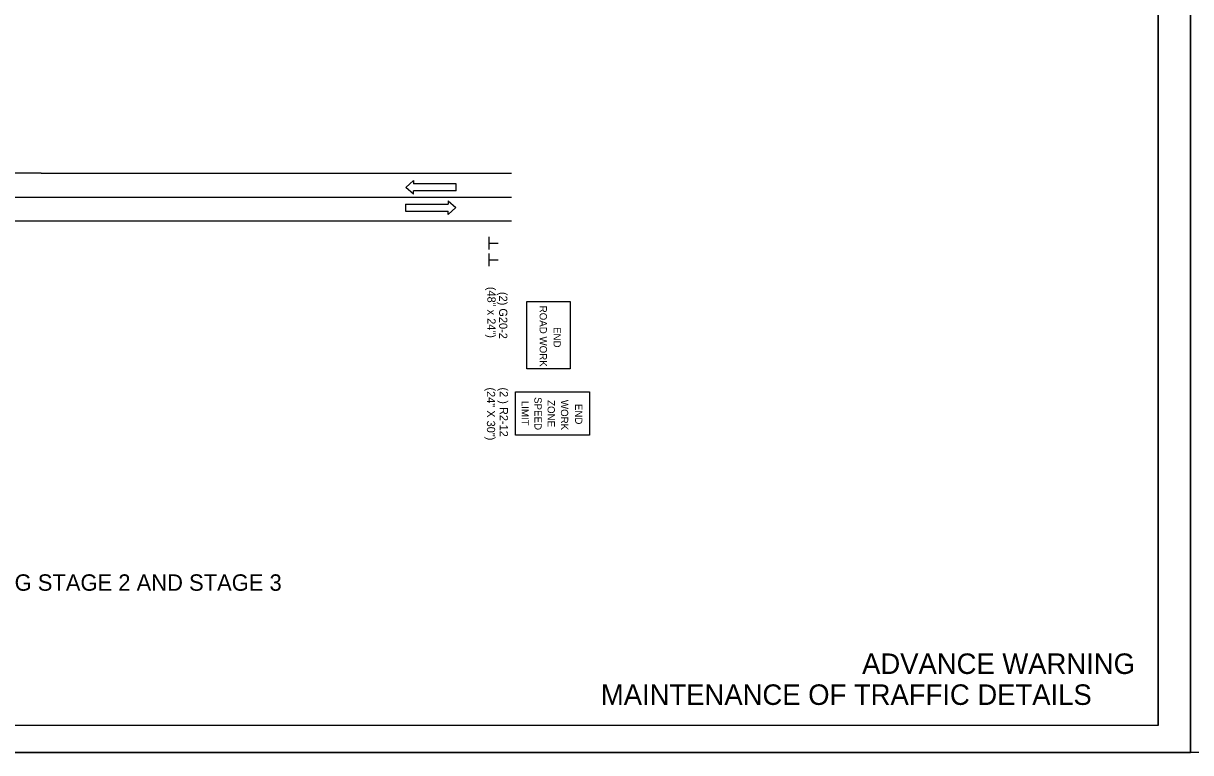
# Model space of a CAD drawing. Extents: x 1398460 to 1408037, y 380768 to 383968.
# Drawn here: x 1399812 to 1400666, y 381834 to 382368 of the extents above; entities that cross this region are included whole.
import ezdxf

# ---------------------------------------------------------------- set-up
doc = ezdxf.new("R2010")
doc.units = 0
for name, color, linetype in [('Default', 7, 'Continuous'), ('R_Border', 7, 'Continuous'), ('R_Draft', 7, 'Continuous'), ('R_MOT', 7, 'Continuous'), ('R_No Plot', 7, 'Continuous')]:
    doc.layers.add(name, color=color, linetype=linetype)

msp = doc.modelspace()

# ---------------------------------------------------------------- linework, layer by layer
at = {"layer": 'Default'}
for p, q in [((1399825.2, 382257.93), (1399702.16, 382257.93)), ((1399825.2, 382257.93), (1400169.09, 382257.93)), ((1399704.33, 382240.55), (1399825.2, 382240.55)), ((1399825.2, 382240.55), (1400169.09, 382240.55)), ((1399707.87, 382223.16), (1399825.2, 382223.16)), ((1399825.2, 382223.16), (1400169.09, 382223.16)), ((1400152.77, 382202.27), (1400152.77, 382211.54)), ((1400152.91, 382206.88), (1400159.24, 382206.88)), ((1400152.77, 382189.94), (1400152.77, 382199.22)), ((1400152.91, 382194.56), (1400159.24, 382194.56))]:
    msp.add_line(p, q, dxfattribs=at)
for points in [[(1400212, 382164.05), (1400212, 382114.94), (1400180.29, 382114.94), (1400180.29, 382164.05)], [(1400226.1, 382066.37), (1400172.03, 382066.37), (1400172.03, 382098.08), (1400226.1, 382098.08)]]:
    msp.add_lwpolyline(points, close=True, dxfattribs=at)
at = {"layer": 'R_Border'}
for q in [(1400641.77, 382881.42), (1399060.87, 381854.12)]:
    msp.add_line((1400641.77, 381854.12), q, dxfattribs=at)
at = {"layer": 'R_MOT'}
for p, q in [((1400091.82, 382247.61), (1400097.3, 382252.61)), ((1400097.3, 382242.61), (1400091.82, 382247.61)), ((1400097.3, 382252.61), (1400097.3, 382250.11)), ((1400128.52, 382250.11), (1400097.3, 382250.11)), ((1400128.52, 382245.11), (1400097.3, 382245.11)), ((1400097.3, 382242.61), (1400097.3, 382245.11)), ((1400128.52, 382245.11), (1400128.52, 382250.11)), ((1400122.78, 382237.78), (1400128.27, 382232.78)), ((1400122.78, 382237.78), (1400122.78, 382235.28)), ((1400091.56, 382235.28), (1400122.78, 382235.28)), ((1400091.56, 382235.28), (1400091.56, 382230.28)), ((1400091.56, 382230.28), (1400122.78, 382230.28)), ((1400128.27, 382232.78), (1400122.78, 382227.78)), ((1400122.78, 382227.78), (1400122.78, 382230.28))]:
    msp.add_line(p, q, dxfattribs=at)
at = {"layer": 'R_No Plot'}
msp.add_line((1398998.86, 381834.22), (1400665.53, 381834.22), dxfattribs=at)
for points in [[(1398998.83, 382900.89), (1400665.53, 382900.89), (1400665.53, 381834.2), (1398998.83, 381834.2)], [(1400665.53, 382900.89), (1402332.23, 382900.89), (1402332.23, 381834.2), (1400665.53, 381834.2)], [(1400230.47, 382881.42), (1400328.57, 382881.42), (1400328.57, 382832.02), (1400409.13, 382832.02), (1400525.12, 382832.02), (1400525.12, 382710.36), (1400641.77, 382710.36), (1400641.77, 381854.12), (1399060.87, 381854.12), (1399060.87, 382881.42)]]:
    msp.add_lwpolyline(points, close=True, dxfattribs=at)

# ---------------------------------------------------------------- texts
at = {"layer": 'Default'}
for s, height, p in [('(48" x 24")', 6, (1400151.42, 382174.85)), ('(2) G20-2', 6, (1400159.97, 382171.14)), ('ROAD WORK', 5.32, (1400189.61, 382161.09)), ('END', 5.32, (1400199.75, 382145.45)), ('(24" X 30")', 6, (1400151.06, 382101.28)), ('(2 ) R2-12', 6, (1400160.47, 382101.28)), ('SPEED', 5.319, (1400185.77, 382094.23)), ('ZONE', 5.319, (1400195.42, 382092.03)), ('WORK ', 5.32, (1400205.15, 382092.18)), ('LIMIT', 5.319, (1400176.35, 382091.51)), ('END', 5.32, (1400215.51, 382089.26))]:
    msp.add_text(s, height=height, rotation=270, dxfattribs=at).set_placement(p)
at = {"layer": 'R_Border'}
for s, p in [('ADVANCE WARNING', (1400425.35, 381891.76)), ('MAINTENANCE OF TRAFFIC DETAILS', (1400234.37, 381869.12))]:
    msp.add_text(s, height=15, dxfattribs=at).set_placement(p)
at = {"layer": 'R_Draft'}
msp.add_text('ADVANCE WARNING STAGE 2 AND STAGE 3', height=12, rotation=360, dxfattribs=at).set_placement((1399658.66, 381952.6))

doc.saveas('drawing.dxf')
